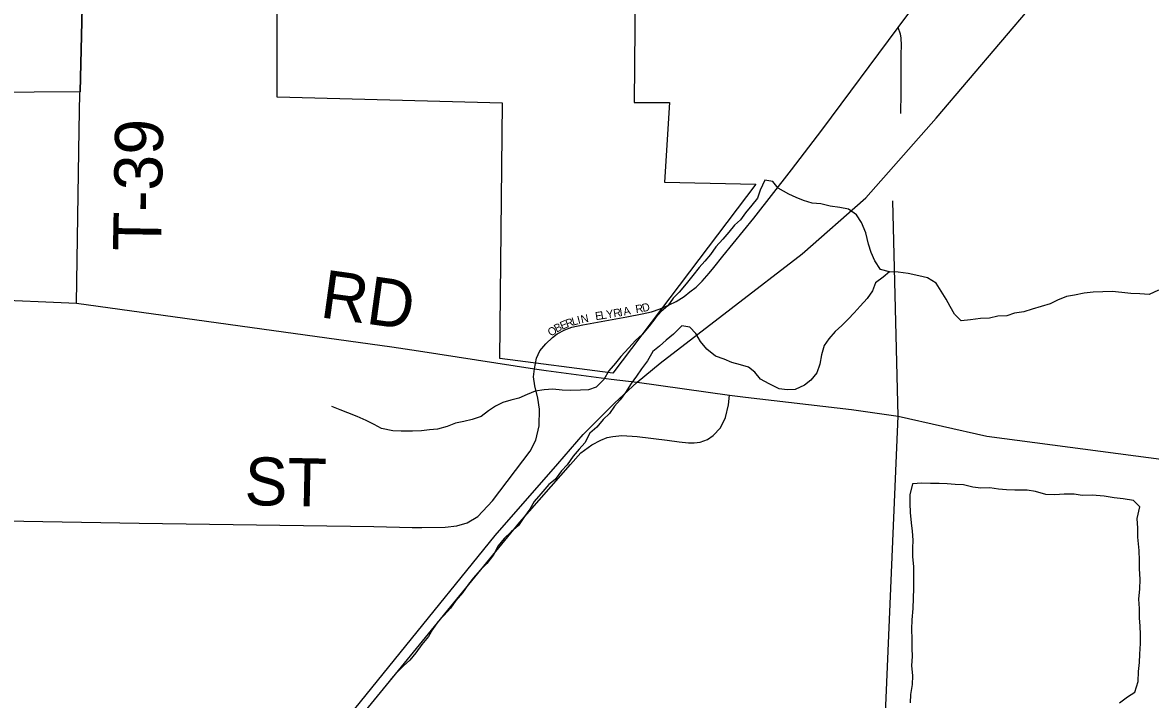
# Model space of a CAD drawing. Extents: x 1857828 to 2277390, y 930619 to 1324581.
# Drawn here: x 2051335 to 2058380, y 1193698 to 1197927 of the extents above; entities that cross this region are included whole.
import ezdxf

# ---------------------------------------------------------------- set-up
doc = ezdxf.new("R2010")
doc.units = 0
for name, color, linetype in [('GM_X_City_Street', 7, 'Continuous'), ('GM_X_City_Street_Text', 7, 'Continuous'), ('GM_X_Corporation', 7, 'Continuous'), ('GM_X_County_Road', 7, 'Continuous'), ('GM_X_Minor_Lake', 7, 'Continuous'), ('GM_X_Minor_River', 7, 'Continuous'), ('GM_X_Township_Road', 7, 'Continuous'), ('GM_X_Township_Road_Text', 7, 'Continuous'), ('GM_X_US_Route', 7, 'Continuous')]:
    doc.layers.add(name, color=color, linetype=linetype)

msp = doc.modelspace()

# ---------------------------------------------------------------- linework, layer by layer
at = {"layer": 'GM_X_City_Street'}
msp.add_lwpolyline([(2054531.7, 1195763.1), (2054545.5, 1195830), (2054565.7, 1195876.7), (2054602.8, 1195920.2), (2054644.3, 1195958.5), (2054675, 1195981.8), (2054722.8, 1196006.3), (2054766.3, 1196023.2), (2054835.4, 1196039.2), (2055110.3, 1196088), (2055204.8, 1196106.1), (2055263.2, 1196118.8), (2055316.9, 1196137.4), (2055374.4, 1196163.2)], dxfattribs=at)
at = {"layer": 'GM_X_Corporation'}
msp.add_lwpolyline([(2051825.2, 1202662.1), (2051790.6, 1201444.5), (2052046.7, 1201439.1), (2052054.7, 1201567.7), (2051905.3, 1201573.1), (2052340.4, 1202195), (2053188, 1202168.3), (2053187.8, 1200016.7), (2054378.4, 1200016.5), (2055177.7, 1200004.5), (2055154.3, 1197428), (2055375.4, 1197428), (2055344.5, 1196929.9), (2055914.1, 1196917.4), (2055021.5, 1195736.2), (2054316.5, 1195827.7), (2054333, 1197423.4), (2052924.9, 1197460.9), (2052925.2, 1198444), (2052228.2, 1198449.7), (2052210.5, 1199382.6), (2051727.3, 1198901.7), (2051694.1, 1197494.8), (2048818.4, 1197472.4)], dxfattribs=at)
at = {"layer": 'GM_X_County_Road'}
for points in [[(2055653.2, 1196396.8), (2055709.7, 1196467.1), (2055902.4, 1196703.8), (2056137.1, 1197005.9), (2056328.2, 1197254.3), (2056804.9, 1197895.6), (2057108.5, 1198306.5), (2057386.7, 1198683.5), (2057666, 1199062.5), (2057740.3, 1199159.1), (2057828.4, 1199275.9), (2057901.7, 1199371.5), (2057970.7, 1199453.2), (2058037.6, 1199526.5), (2058148, 1199638), (2058215.6, 1199703.6), (2058314.3, 1199795.4)], [(2056820.8, 1197359.4), (2056823, 1197486.9), (2056823.4, 1197728.6), (2056825, 1197782.7), (2056822.6, 1197830.8), (2056818.4, 1197854.8), (2056804.9, 1197895.6)], [(2056704.5, 1193121.5), (2056803.4, 1195466.9), (2056770, 1196813.2)], [(2055374.4, 1196163.2), (2055374.7, 1196163.4), (2055416.7, 1196184.1), (2055467.6, 1196214.9), (2055503.7, 1196243.6), (2055541.4, 1196272.8), (2055579.6, 1196311.5), (2055624.2, 1196360.9), (2055653.2, 1196396.8)], [(2053134.1, 1193236.2), (2053476.5, 1193626.4), (2054440.9, 1194805.2), (2054757.3, 1195165.7), (2054822, 1195239.3), (2054890.5, 1195288.7), (2054946.1, 1195317), (2054987, 1195334.8), (2055021.6, 1195341.1), (2055078.2, 1195347.4), (2055174.6, 1195340.1), (2055361.2, 1195317), (2055436.7, 1195307), (2055494.9, 1195301.8), (2055529.5, 1195301.3), (2055568.3, 1195305.5), (2055612.3, 1195322.7), (2055648.4, 1195346.9), (2055694.1, 1195394.6), (2055725.5, 1195459), (2055743.3, 1195538.2), (2055750.1, 1195597.9)]]:
    msp.add_lwpolyline(points, dxfattribs=at)
at = {"layer": 'GM_X_Minor_Lake'}
for points in [[(2058273.2, 1194940.8), (2058209.3, 1194951.1), (2058153.3, 1194957.4), (2058091.4, 1194967.7), (2058015.4, 1194974.1), (2057953.4, 1194972.4), (2057903.4, 1194980.6), (2057841.4, 1194980.9), (2057783.4, 1194977.2), (2057725.4, 1194979.4), (2057661.5, 1194997.8), (2057609.5, 1195006), (2057533.5, 1195004.4), (2057481.5, 1195006.6), (2057431.6, 1195010.9), (2057375.6, 1195019.1), (2057319.6, 1195017.4), (2057269.6, 1195023.6), (2057211.7, 1195037.9), (2057159.7, 1195040.2), (2057109.7, 1195044.4), (2057059.7, 1195046.7), (2057005.7, 1195046.9), (2056951.7, 1195049.2), (2056893.7, 1195045.4), (2056877.5, 1194977.3), (2056877.2, 1194921.2), (2056879, 1194865.1), (2056884.7, 1194800.9), (2056890.5, 1194748.7), (2056896.3, 1194692.6), (2056894, 1194642.5), (2056893.8, 1194590.3), (2056899.6, 1194526.2), (2056899.3, 1194460), (2056899, 1194391.8), (2056898.7, 1194329.7), (2056896.4, 1194265.6), (2056890.2, 1194195.4), (2056887.9, 1194137.3), (2056889.6, 1194075.1), (2056889.4, 1194019), (2056891.2, 1193966.9), (2056887, 1193910.8), (2056892.7, 1193844.6), (2056892.5, 1193790.4), (2056880.2, 1193728.4), (2056878, 1193676.2)], [(2058273.2, 1194940.8), (2058209.3, 1194951.1), (2058153.3, 1194957.4), (2058091.4, 1194967.7), (2058015.4, 1194974.1), (2057953.4, 1194972.4), (2057903.4, 1194980.6), (2057841.4, 1194980.9), (2057783.4, 1194977.2), (2057725.4, 1194979.4), (2057661.5, 1194997.8), (2057609.5, 1195006), (2057533.5, 1195004.4), (2057481.5, 1195006.6), (2057431.6, 1195010.9), (2057375.6, 1195019.1), (2057319.6, 1195017.4), (2057269.6, 1195023.6), (2057211.7, 1195037.9), (2057159.7, 1195040.2), (2057109.7, 1195044.4), (2057059.7, 1195046.7), (2057005.7, 1195046.9), (2056951.7, 1195049.2), (2056893.7, 1195045.4), (2056877.5, 1194977.3), (2056877.2, 1194921.2), (2056879, 1194865.1), (2056884.7, 1194800.9), (2056890.5, 1194748.7), (2056896.3, 1194692.6), (2056894, 1194642.5), (2056893.8, 1194590.3), (2056899.6, 1194526.2), (2056899.3, 1194460), (2056899, 1194391.8), (2056898.7, 1194329.7), (2056896.4, 1194265.6), (2056890.2, 1194195.4), (2056887.9, 1194137.3), (2056889.6, 1194075.1), (2056889.4, 1194019), (2056891.2, 1193966.9), (2056887, 1193910.8), (2056892.7, 1193844.6), (2056892.5, 1193790.4), (2056880.2, 1193728.4), (2056878, 1193676.2)], [(2058185.9, 1193676.2), (2058236.1, 1193714.1), (2058282.2, 1193743.9), (2058302.5, 1193810), (2058304.7, 1193872.1), (2058311, 1193928.2), (2058313.2, 1193980.4), (2058317.5, 1194048.5), (2058317.7, 1194104.6), (2058315.9, 1194154.8), (2058312.1, 1194208.9), (2058310.4, 1194267.1), (2058306.6, 1194325.2), (2058312.9, 1194389.3), (2058315.2, 1194447.5), (2058311.5, 1194515.6), (2058311.7, 1194565.8), (2058309.9, 1194627.9), (2058300.3, 1194712.2), (2058300.5, 1194768.3), (2058296.8, 1194828.5), (2058313.1, 1194900.6), (2058273.2, 1194940.8)], [(2058185.9, 1193676.2), (2058236.1, 1193714.1), (2058282.2, 1193743.9), (2058302.5, 1193810), (2058304.7, 1193872.1), (2058311, 1193928.2), (2058313.2, 1193980.4), (2058317.5, 1194048.5), (2058317.7, 1194104.6), (2058315.9, 1194154.8), (2058312.1, 1194208.9), (2058310.4, 1194267.1), (2058306.6, 1194325.2), (2058312.9, 1194389.3), (2058315.2, 1194447.5), (2058311.5, 1194515.6), (2058311.7, 1194565.8), (2058309.9, 1194627.9), (2058300.3, 1194712.2), (2058300.5, 1194768.3), (2058296.8, 1194828.5), (2058313.1, 1194900.6), (2058273.2, 1194940.8)]]:
    msp.add_lwpolyline(points, dxfattribs=at)
at = {"layer": 'GM_X_Minor_River'}
for points in [[(2056749.6, 1196369.9), (2056693.6, 1196383.9), (2056657.5, 1196437.9), (2056635.4, 1196490), (2056619.2, 1196542.1), (2056601.1, 1196612.3), (2056574.9, 1196678.4), (2056542.8, 1196726.5), (2056494.7, 1196760.5), (2056438.7, 1196770.4), (2056378.7, 1196780.3), (2056320.6, 1196794.3), (2056266.6, 1196798.2), (2056212.6, 1196814.2), (2056166.5, 1196834.2), (2056120.5, 1196854.1), (2056054.4, 1196892.1), (2056020.3, 1196934.2), (2055970.3, 1196942.1), (2055942.4, 1196880), (2055924.5, 1196829.8), (2055890.6, 1196785.7), (2055850.7, 1196737.5), (2055818.8, 1196695.3), (2055780.9, 1196661.2), (2055747, 1196617.1), (2055709.1, 1196572.9), (2055665.2, 1196524.7), (2055631.3, 1196478.6), (2055597.4, 1196436.4), (2055561.5, 1196396.3), (2055521.6, 1196346.1), (2055479.7, 1196293.9), (2055435.9, 1196241.7), (2055397.9, 1196205.6), (2055366, 1196157.4), (2055324.1, 1196121.3), (2055290.2, 1196083.1), (2055248.3, 1196030.9), (2055204.5, 1195978.8), (2055164.5, 1195940.6), (2055122.6, 1195894.4), (2055072.8, 1195840.2), (2055038.9, 1195798.1), (2054997, 1195751.9), (2054965.1, 1195697.8), (2054917.2, 1195649.6), (2054869.2, 1195631.4), (2054819.2, 1195629.4), (2054759.3, 1195627.3), (2054705.2, 1195631.2), (2054647.2, 1195637.1), (2054593.2, 1195633.1), (2054537.2, 1195622.9), (2054487.3, 1195602.8), (2054435.3, 1195580.7), (2054385.4, 1195568.6), (2054335.4, 1195552.5), (2054289.4, 1195530.4), (2054245.5, 1195500.2), (2054199.6, 1195466.1), (2054143.6, 1195446), (2054091.7, 1195433.9), (2054039.7, 1195423.8), (2053987.7, 1195403.6), (2053927.8, 1195387.5), (2053877.8, 1195381.4), (2053827.8, 1195375.3), (2053769.8, 1195373.2), (2053699.8, 1195373.1), (2053647.8, 1195375.1), (2053577.7, 1195391), (2053531.7, 1195415), (2053481.6, 1195441), (2053425.6, 1195465), (2053367.5, 1195488.9), (2053319.5, 1195506.9), (2053267.4, 1195528.9)], [(2056749.6, 1196369.9), (2056709.7, 1196335.8), (2056661.8, 1196301.6), (2056643.9, 1196251.5), (2056610, 1196203.3), (2056566.1, 1196155.1), (2056530.2, 1196113), (2056492.3, 1196072.8), (2056452.4, 1196034.7), (2056410.5, 1195996.5), (2056370.6, 1195950.4), (2056342.7, 1195908.2), (2056324.8, 1195850.1), (2056314.9, 1195791.9), (2056295.1, 1195737.8), (2056259.2, 1195693.6), (2056219.2, 1195661.5), (2056161.3, 1195635.3), (2056111.3, 1195633.2), (2056061.3, 1195639.2), (2055999.2, 1195669.2), (2055945.1, 1195699.2), (2055909, 1195743.2), (2055869, 1195773.2), (2055818.9, 1195789.2), (2055764.9, 1195803.1), (2055716.8, 1195823.1), (2055662.8, 1195843.1), (2055608.7, 1195887.1), (2055568.6, 1195935.2), (2055540.5, 1195983.2), (2055502.4, 1196023.3), (2055452.3, 1196031.2), (2055400.5, 1195981), (2055354.5, 1195942.9), (2055312.6, 1195904.7), (2055272.7, 1195872.6), (2055238.8, 1195814.4), (2055201, 1195764.2), (2055169.1, 1195718.1), (2055137.2, 1195671.9), (2055101.3, 1195615.7), (2055067.4, 1195569.6), (2055031.5, 1195529.4), (2055001.6, 1195485.3), (2054961.7, 1195447.1), (2054921.8, 1195399), (2054877.9, 1195360.8), (2054848, 1195300.6), (2054812.1, 1195262.5), (2054774.2, 1195218.3), (2054736.3, 1195164.1), (2054700.4, 1195126), (2054662.5, 1195071.8), (2054622.6, 1195041.7), (2054572.7, 1194983.5), (2054530.8, 1194935.3), (2054502.9, 1194887.1), (2054471.1, 1194841), (2054433.2, 1194784.8), (2054387.3, 1194744.6), (2054343.4, 1194704.5), (2054305.5, 1194658.3), (2054275.6, 1194602.1), (2054235.7, 1194548), (2054193.8, 1194505.8), (2054151.9, 1194457.6), (2054120, 1194417.5), (2054082.2, 1194363.3), (2054042.2, 1194317.1), (2054008.4, 1194269), (2053966.5, 1194222.8), (2053928.6, 1194182.6), (2053894.7, 1194134.5), (2053870.8, 1194090.3), (2053828.9, 1194042.2), (2053791, 1193990), (2053753.1, 1193943.8), (2053715.2, 1193907.7), (2053677.3, 1193869.5), (2053635.4, 1193825.4)], [(2058430, 1196254), (2058372.1, 1196227.9), (2058314.1, 1196231.8), (2058258.1, 1196233.7), (2058202, 1196239.7), (2058140, 1196247.6), (2058082, 1196243.5), (2058022, 1196241.4), (2057966, 1196235.3), (2057906.1, 1196223.2), (2057856.1, 1196215.1), (2057800.1, 1196193), (2057754.2, 1196168.9), (2057698.2, 1196152.8), (2057640.2, 1196136.6), (2057588.3, 1196120.5), (2057530.3, 1196110.4), (2057482.3, 1196094.3), (2057426.3, 1196092.2), (2057374.4, 1196080.1), (2057318.4, 1196078), (2057256.4, 1196069.9), (2057198.4, 1196063.8), (2057156.3, 1196105.9), (2057128.2, 1196151.9), (2057104.1, 1196198), (2057071.9, 1196248.1), (2057041.8, 1196298.1), (2056987.7, 1196332.2), (2056933.7, 1196344.1), (2056865.7, 1196358.1), (2056803.6, 1196368), (2056749.6, 1196369.9)]]:
    msp.add_lwpolyline(points, dxfattribs=at)
at = {"layer": 'GM_X_Township_Road'}
for points in [[(2051693.8, 1197486), (2051694.1, 1197494.8), (2051727.3, 1198901.7), (2051727.3, 1198902.4)], [(2051673, 1196174.2), (2051688.4, 1197256.7), (2051693.8, 1197486)], [(2048899.6, 1196500), (2049008.2, 1196486.5), (2049142.3, 1196469.6), (2049216.3, 1196462.1), (2049306.3, 1196448.9), (2049406.3, 1196433.7), (2049517.6, 1196417.1), (2049619.6, 1196401.8), (2049718.5, 1196378.1), (2049779.6, 1196374.9), (2049908.6, 1196351.6), (2050060.6, 1196334.8), (2050274.6, 1196306.5), (2050810.7, 1196238.8), (2050938.7, 1196221.8), (2051092.7, 1196199.1), (2051673, 1196174.2), (2053641.6, 1195900.8), (2053807.5, 1195875.1)], [(2053807.5, 1195875.1), (2054531.7, 1195763.1), (2054605, 1195753.4)], [(2053769.6, 1194772.9), (2053828.2, 1194771.6), (2053974.7, 1194774.9), (2054048, 1194781.6), (2054111.3, 1194801.6), (2054177.9, 1194841.6), (2054271.2, 1194938.2), (2054504.7, 1195249.4), (2054540.4, 1195317), (2054561.3, 1195407.2), (2054563.5, 1195511.5), (2054554, 1195580.5), (2054534.9, 1195657), (2054526.4, 1195713.2), (2054531.7, 1195763.1)], [(2054605, 1195753.4), (2055011.1, 1195699.6), (2055173.6, 1195679.7), (2055750.1, 1195597.9), (2055850.2, 1195586.3)], [(2055850.2, 1195586.3), (2056513.4, 1195509.3), (2056803.4, 1195466.9)], [(2056803.4, 1195466.9), (2056803.4, 1195466.9), (2057357.9, 1195342.9), (2058478, 1195195.8), (2058654.1, 1195171.2), (2058796.1, 1195152.4), (2058970.1, 1195129.7), (2059098.1, 1195114.8), (2059403.9, 1195108.9), (2060075, 1195021.5)], [(2048818, 1194856), (2052062.8, 1194799.2), (2053528.4, 1194778.3), (2053769.6, 1194772.9)]]:
    msp.add_lwpolyline(points, dxfattribs=at)
at = {"layer": 'GM_X_US_Route'}
for points in [[(2054677.9, 1195170.3), (2054837.4, 1195352.9), (2055032, 1195549.7), (2055173.6, 1195679.7), (2055317.8, 1195799.7), (2056203.6, 1196482.3), (2056601.3, 1196831.2), (2057041, 1197329.5), (2057849.7, 1198281.9), (2058613.4, 1199064.3), (2059059.7, 1199476.8), (2059264.5, 1199666), (2059500.2, 1199857.9), (2059938.7, 1200214.7), (2060131.4, 1200354.4), (2065339.2, 1204278.5), (2065730.3, 1204538.2), (2066214.7, 1204827.1), (2069304.1, 1206604.3)], [(2047344.5, 1189946.8), (2047362.2, 1189950.9), (2048617.6, 1190303.7), (2049451.5, 1190644.8), (2049987.7, 1190918.7), (2050815.5, 1191364.6), (2051408, 1191754.1), (2052001.9, 1192217.7), (2052493.9, 1192647.1), (2052904.5, 1193058.9), (2053100.5, 1193255.4), (2054286, 1194721.6), (2054677.9, 1195170.3)]]:
    msp.add_lwpolyline(points, dxfattribs=at)

# ---------------------------------------------------------------- texts
at = {"layer": 'GM_X_City_Street_Text'}
for s, rotation, p in [('A', 12.68519, (2055092.7, 1196095.7)), ('R', 8.99914, (2055167.2, 1196111)), ('D', 13.40964, (2055210.4, 1196118)), ('R', 19.77145, (2054736.4, 1196020)), ('L', 15.34858, (2054772.7, 1196033.1)), ('I', 14.17405, (2054806.4, 1196042.4)), ('N', 12.11155, (2054827.2, 1196047.6)), ('E', 9.21977, (2054915.7, 1196066.9)), ('L', 9.21977, (2054950.4, 1196072.5)), ('Y', 9.21802, (2054985.2, 1196078.2)), ('R', 9.2188, (2055028.6, 1196085.2)), ('I', 9.21802, (2055067.7, 1196091.6)), ('O', 38.05901, (2054637.8, 1195963.2)), ('B', 26.96685, (2054670.2, 1195988.9)), ('E', 23.13044, (2054704.7, 1196006.5))]:
    msp.add_text(s, height=50, rotation=rotation, dxfattribs=at).set_placement(p)
at = {"layer": 'GM_X_Township_Road_Text'}
for s, rotation, p in [('T-39', 88.9383, (2052199.3, 1196496.7)), ('RD', 352.07994, (2053186.6, 1196086.4)), ('ST', 358.81721, (2052719.6, 1194912.8))]:
    msp.add_text(s, height=300, rotation=rotation, dxfattribs=at).set_placement(p)

doc.saveas('drawing.dxf')
